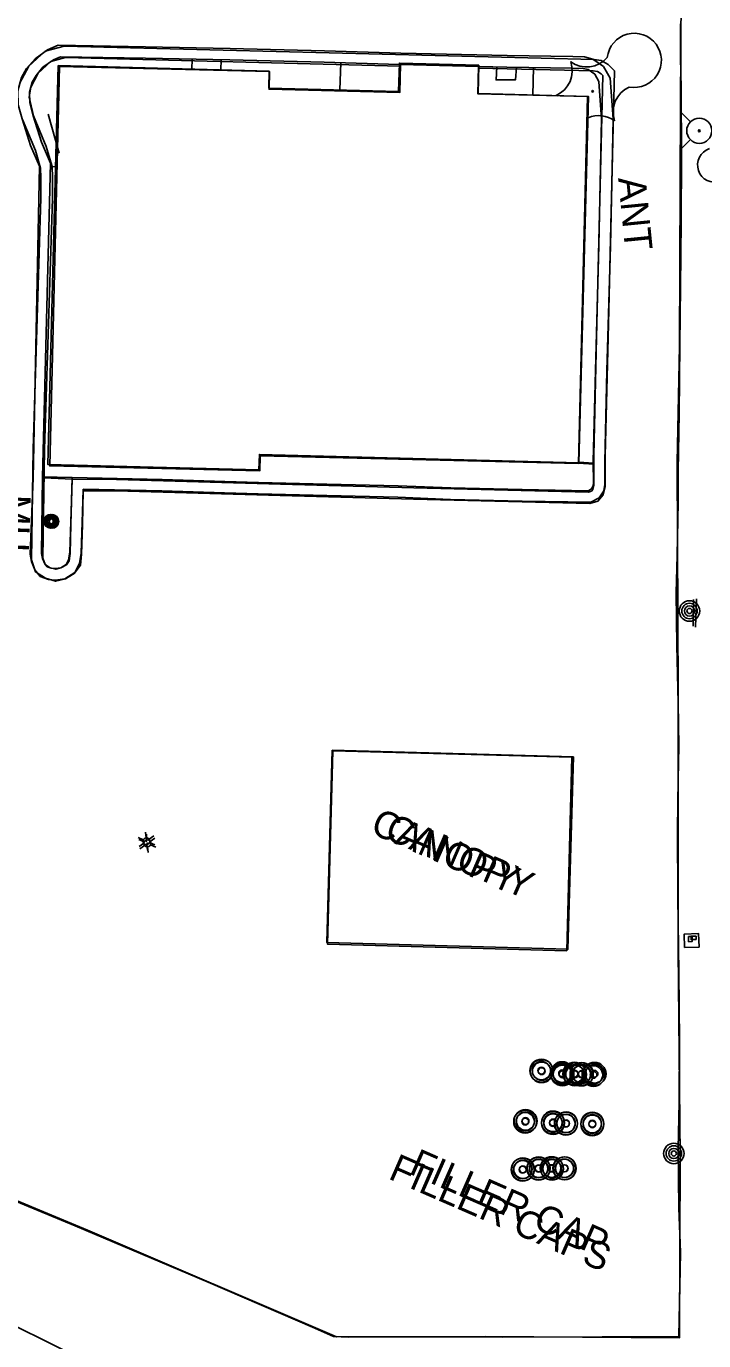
# Model space of a CAD drawing. Extents: x 588843 to 2552415, y 180129 to 269402.
# Drawn here: x 593615.7 to 593763.3, y 185762.9 to 186049.3 of the extents above; entities that cross this region are included whole.
import ezdxf

# ---------------------------------------------------------------- set-up
doc = ezdxf.new("R2010")
doc.units = 0
for name, color, linetype in [('Default', 7, 'Continuous'), ('E_AREA', 7, 'Continuous'), ('E_BLD', 7, 'Continuous'), ('E_BLD_HvyDash', 7, 'Continuous'), ('E_BLD_Text', 7, 'Continuous'), ('E_BLD_Vacuum', 7, 'Continuous'), ('E_DWY', 7, 'Continuous'), ('E_LAND_TreeLine_P', 7, 'Continuous'), ('E_LAND_Vegetation', 7, 'Continuous'), ('E_LTG', 7, 'Continuous'), ('E_MISCPROP', 7, 'Continuous'), ('E_MISCPROP_Text', 7, 'Continuous'), ('E_PATH_Sidewalk', 7, 'Continuous'), ('E_SGN', 7, 'Continuous'), ('E_UTL_MH', 7, 'Continuous'), ('E_UTL_MH_Text', 7, 'Continuous'), ('E_UTL_WHydrant', 7, 'Continuous'), ('E_WTR_P', 7, 'Continuous')]:
    doc.layers.add(name, color=color, linetype=linetype)

# ---------------------------------------------------------------- blocks, each defined once
blk = doc.blocks.new('POLE')
at = {"layer": 'Default'}
for radius in [4.46, 3.35, 2.23, 1.12]:
    blk.add_circle((0, 0), radius, dxfattribs=at)
blk = doc.blocks.new('FILO')
at = {"layer": 'E_MISCPROP'}
for radius in [5, 4, 1.5]:
    blk.add_circle((0, 0), radius, dxfattribs=at)
blk = doc.blocks.new('FILT')
at = {"layer": 'E_MISCPROP_Text'}
blk.add_text('FILLER CAPS', height=12, dxfattribs=at).set_placement((12, -4))
blk = doc.blocks.new('CANOPY')
at = {"layer": 'E_BLD_Text'}
blk.add_text('CANOPY', height=12, dxfattribs=at).set_placement((-32.52, -6))
blk = doc.blocks.new('LPOL')
at = {"layer": 'Default'}
for p, q in [((-4, 0), (-1.5, 0)), ((-0.75, 1.3), (-2, 3.46)), ((0.75, 1.3), (2, 3.46)), ((1.5, 0), (4, 0)), ((-2, -3.46), (-0.75, -1.3)), ((2, -3.46), (0.75, -1.3))]:
    blk.add_line(p, q, dxfattribs=at)
for radius in [1.5, 1.5, 1.5, 0.125]:
    blk.add_circle((0, 0), radius, dxfattribs=at)
blk = doc.blocks.new('MHO')
at = {"layer": 'Default'}
for centre, radius in [((0.08, -0.12), 3), ((0.08, -0.12), 2.43), ((0.07, -0.15), 1.94), ((0.02, -0.16), 1.21)]:
    blk.add_circle(centre, radius, dxfattribs=at)
blk = doc.blocks.new('VACO')
at = {"layer": 'E_BLD_Vacuum'}
blk.add_lwpolyline([(0, 1.5), (0, 0), (2.2, 0), (2.2, 1.5), (0, 1.5)], close=True, dxfattribs=at)
blk = doc.blocks.new('HYD')
at = {"layer": 'Default'}
for p, q in [((-3.84, 3.84), (-8.32, 8.32)), ((3.84, 3.84), (8.32, 8.32))]:
    blk.add_line(p, q, dxfattribs=at)
for radius in [5.48, 0.42]:
    blk.add_circle((0, 0), radius, dxfattribs=at)
blk = doc.blocks.new('U277')
at = {"layer": 'E_LAND_Vegetation'}
blk.add_circle((-0.01, 0.01), 0.167, dxfattribs=at)
for centre, radius, start, end in [((9.05, 6.74), 5.91, 259.4341, 173.758), ((-10.36, 4.49), 5.9, 293.7182, 19.4831), ((-1.31, 11.21), 5.9, 233.7182, 319.4831), ((10.33, -4.47), 5.9, 113.7182, 199.4831), ((-9.01, -6.69), 5.9, 75.8399, 79.4785), ((1.28, -11.19), 5.9, 53.7182, 112.948)]:
    blk.add_arc(centre, radius, start, end, dxfattribs=at)
blk = doc.blocks.new('FILO_1')
at = {"layer": 'E_MISCPROP'}
for radius in [16.4, 13.1, 4.92]:
    blk.add_circle((0, 0), radius, dxfattribs=at)
blk = doc.blocks.new('FILT_6')
at = {"layer": 'E_MISCPROP_Text'}
blk.add_text('FILLER CAP', height=39.37, dxfattribs=at).set_placement((32.8, -19.7))
blk = doc.blocks.new('MHO_3')
at = {"layer": 'E_UTL_MH'}
for centre, radius in [((0.3, -0.4), 9.84), ((0.3, -0.4), 7.98), ((0.2, -0.5), 6.35), ((0.1, -0.5), 3.97)]:
    blk.add_circle(centre, radius, dxfattribs=at)
blk = doc.blocks.new('MHT_3')
at = {"layer": 'E_UTL_MH_Text'}
blk.add_text('MH', height=39.37, dxfattribs=at).set_placement((-32.2, -19.7))
blk = doc.blocks.new('VACO_1')
at = {"layer": 'E_BLD_Vacuum'}
blk.add_lwpolyline([(0, 4.9), (0, 0), (7.2, 0), (7.2, 4.9)], close=True, dxfattribs=at)
blk = doc.blocks.new('ANT_1_1')
at = {"layer": 'E_MISCPROP_Text'}
blk.add_text('ANT', height=39.37, dxfattribs=at).set_placement((-50.5, -19.7))
blk = doc.blocks.new('LPOL_4')
at = {"layer": 'E_LTG'}
for p, q in [((-13.1, 0), (-4.9, 0)), ((-2.5, 4.3), (-6.6, 11.4)), ((2.5, 4.3), (6.6, 11.4)), ((4.9, 0), (13.1, 0)), ((-6.6, -11.4), (-2.5, -4.3)), ((6.6, -11.4), (2.5, -4.3))]:
    blk.add_line(p, q, dxfattribs=at)
for radius in [4.92, 4.92, 4.92, 0.41]:
    blk.add_circle((0, 0), radius, dxfattribs=at)
blk = doc.blocks.new('CANOPY_1')
at = {"layer": 'E_BLD_Text'}
blk.add_text('CANOPY', height=39.37, dxfattribs=at).set_placement((-106.7, -19.7))

msp = doc.modelspace()

# ---------------------------------------------------------------- linework, layer by layer
at = {"layer": 'E_AREA'}
msp.add_lwpolyline([(593759.13, 185848.56), (593762.29, 185848.68), (593762.17, 185851.6), (593759.02, 185851.48)], close=True, dxfattribs=at)
at = {"layer": 'E_BLD'}
for points in [[(593736.12, 185954.19), (593666.51, 185956.02), (593666.42, 185952.62), (593620.42, 185953.83), (593622.7, 186040.7), (593668.64, 186039.49), (593668.54, 186035.8), (593696.84, 186035.06), (593697, 186041.25), (593714.31, 186040.8), (593714.14, 186034.6), (593738.22, 186033.97), (593736.12, 185954.19)], [(593736.01, 185954.03), (593737.95, 186033.97), (593714.12, 186034.54), (593714.26, 186040.54), (593697.25, 186040.95), (593697.11, 186034.87), (593668.64, 186035.56), (593668.73, 186039.4), (593622.96, 186040.51), (593620.85, 185953.5), (593666.59, 185952.39), (593666.67, 185955.71)]]:
    msp.add_lwpolyline(points, close=True, dxfattribs=at)
at = {"layer": 'E_BLD_HvyDash'}
for points in [[(593682.38, 185891.6), (593734.91, 185890.11), (593733.71, 185848.19), (593681.19, 185849.69), (593682.38, 185891.6)], [(593682.51, 185891.43), (593734.59, 185890.03), (593733.46, 185847.89), (593681.38, 185849.29)]]:
    msp.add_lwpolyline(points, close=True, dxfattribs=at)
at = {"layer": 'E_DWY'}
for points in [[(593758.5, 186081.05), (593758.2, 186032.26), (593758.01, 185979.59), (593757.53, 185954.3)], [(593758.23, 186049.82), (593758.23, 186042.56), (593758.35, 186035.73), (593758.43, 186020.91), (593758.35, 186006.67), (593758.26, 185992.42), (593758.1, 185979.92), (593757.96, 185964.93), (593757.7, 185952.37), (593757.71, 185945.57), (593757.52, 185933.96), (593757.27, 185925.85), (593757.41, 185914.35), (593757.75, 185901.87), (593757.87, 185892.43), (593757.69, 185885.27), (593757.56, 185874.31), (593757.66, 185859.55), (593757.85, 185843.12), (593758.05, 185828.29), (593757.95, 185814.85), (593757.75, 185804.75), (593757.9, 185791.9), (593758.22, 185782.16), (593757.86, 185763.84), (593741.17, 185763.76), (593719.5, 185763.69), (593701, 185763.73), (593689, 185763.74), (593685.97, 185763.71), (593682.69, 185763.84), (593678.56, 185765.64), (593655.36, 185775.64), (593626.39, 185787.96), (593604.22, 185797.06)], [(593741.73, 185954.41), (593742.21, 185974.22), (593742.96, 186001.42), (593743.33, 186018.43), (593743.56, 186029.13), (593742.9, 186037.98), (593741.44, 186040.54), (593739.16, 186042.14), (593737.35, 186042.61), (593734.78, 186042.66), (593720.49, 186042.89), (593697.3, 186043.44), (593680.68, 186043.92), (593660.13, 186044.43), (593641.74, 186044.83), (593622.72, 186045.15), (593620.4, 186044.13), (593617.68, 186042.21), (593615.83, 186040.04), (593614.67, 186038.08), (593613.91, 186035.2), (593614.01, 186032.18), (593614.88, 186029.08), (593616.64, 186023.32)], [(593635.31, 185948.05), (593671.02, 185947.05), (593700.08, 185946.25), (593738.5, 185945.3), (593740.23, 185945.8), (593741.42, 185947.18), (593741.85, 185948.92), (593741.84, 185955.71), (593742.47, 185981.42), (593743.84, 186039.59), (593742.47, 186040.96), (593740.95, 186041.79), (593739.43, 186042.03), (593623.97, 186044.96), (593619.84, 186043.84), (593616.31, 186040.59), (593614.3, 186036.82)], [(593697.25, 186040.6), (593624.27, 186042.45), (593621.08, 186041.58), (593618.31, 186039.04), (593616.71, 186036.03), (593616.41, 186033.85), (593617.34, 186029.76), (593620.11, 186023.07), (593621.36, 186018.76), (593621.44, 186016.34), (593621.44, 186011.77), (593619.72, 185957.12), (593619.37, 185933.43), (593619.84, 185932.03), (593620.97, 185931.32), (593622.17, 185930.97), (593623.3, 185931.26), (593624.47, 185931.93), (593625.11, 185932.83), (593625.28, 185934.42), (593625.46, 185940.7)], [(593696.99, 186040.94), (593680.61, 186041.42), (593660.07, 186041.93), (593641.7, 186042.33), (593623.22, 186042.65), (593621.64, 186041.95), (593619.38, 186040.35), (593617.87, 186038.58), (593617, 186037.11), (593616.43, 186034.92), (593616.5, 186032.56), (593617.28, 186029.79), (593619.03, 186024.05)], [(593635.38, 185950.55), (593671.09, 185949.55), (593700.15, 185948.74), (593738.18, 185947.81), (593738.82, 185948), (593739.14, 185948.36), (593739.35, 185949.22), (593739.34, 185955.73), (593739.97, 185981.48), (593741.31, 186038.58), (593740.96, 186038.94), (593740.13, 186039.39), (593739.2, 186039.54), (593714.25, 186040.17)], [(593739.23, 185954.47), (593739.71, 185974.29), (593740.46, 186001.48), (593740.83, 186018.49), (593741.05, 186029.06), (593740.44, 186037.23), (593739.54, 186038.82), (593738.09, 186039.84), (593737.01, 186040.11), (593734.73, 186040.16), (593720.44, 186040.39), (593714.3, 186040.53)], [(593614.95, 186029), (593617.75, 186022.24), (593618.87, 186018.36), (593618.94, 186016.3), (593618.94, 186011.81), (593617.22, 185957.18), (593616.86, 185933.04), (593617.75, 185930.39), (593619.93, 185929.02), (593622.13, 185928.38), (593624.26, 185928.93), (593626.18, 185930.03), (593627.52, 185931.91), (593627.78, 185934.24), (593627.96, 185940.63)], [(593616.64, 186023.32), (593618.6, 186018.82), (593617.23, 185950.83)], [(593619.3, 185951.03), (593620.99, 186019.44), (593619.03, 186024.05)], [(593561.3, 185898.37), (593561.59, 185836.43), (593592.09, 185836.3), (593585.32, 185824.31), (593579.2, 185807.78), (593629.08, 185786.97), (593683.34, 185763.77), (593715.78, 185763.83), (593758.03, 185763.57), (593758.13, 185803.19), (593757.72, 185847.98), (593757.71, 185903.71), (593757.53, 185954.3)], [(593741.73, 185954.41), (593741.76, 185949.45), (593741.53, 185948.09), (593740.5, 185946.53), (593738.72, 185945.58), (593723.73, 185945.83), (593708.12, 185946.2), (593696.65, 185946.69), (593681.17, 185947.03), (593666.27, 185947.41), (593658.9, 185947.63), (593645.28, 185948.04), (593628.17, 185948.41), (593627.99, 185943.51), (593627.7, 185934.5), (593627.35, 185932.23), (593626.35, 185930.27), (593624.11, 185928.9), (593622.13, 185928.6), (593620.58, 185928.76), (593618.8, 185929.39), (593617.59, 185930.88), (593616.85, 185932.64), (593616.59, 185934.28), (593617.23, 185950.83)], [(593739.23, 185954.47), (593739.27, 185949.69), (593739.15, 185949.03), (593738.76, 185948.43), (593738.12, 185948.09), (593723.78, 185948.33), (593708.2, 185948.7), (593696.73, 185949.19), (593681.23, 185949.53), (593666.34, 185949.91), (593658.97, 185950.13), (593645.35, 185950.54), (593625.77, 185950.96), (593625.49, 185943.59), (593625.21, 185934.73), (593624.94, 185933.01), (593624.44, 185932.03), (593623.24, 185931.3), (593622.07, 185931.12), (593621.13, 185931.21), (593620.3, 185931.51), (593619.76, 185932.18), (593619.27, 185933.33), (593619.09, 185934.45), (593619.3, 185951.03)], [(593625.46, 185940.7), (593625.73, 185950.61), (593635.38, 185950.55)], [(593627.96, 185940.63), (593628.16, 185948.09), (593635.37, 185948.05)]]:
    msp.add_lwpolyline(points, dxfattribs=at)
at = {"layer": 'E_LAND_TreeLine_P'}
msp.add_arc((593765.71, 186019.05), 3.76, 108.4829, 288.4829, dxfattribs=at)
at = {"layer": 'E_PATH_Sidewalk'}
for points in [[(593651.86, 186042.11), (593651.82, 186039.93)], [(593658.18, 186041.97), (593658.12, 186039.77)], [(593684.23, 186041.31), (593684.02, 186035.4)], [(593718.2, 186040.44), (593718.05, 186037.59), (593722.31, 186037.61), (593722.51, 186040.36)], [(593726.25, 186040.3), (593726.06, 186034.29)], [(593621.36, 186018.75), (593622.43, 186018.63)], [(593739.34, 185953.86), (593736.01, 185954.07)], [(593739.23, 185954.1), (593736.13, 185954.3)], [(593625.77, 185950.96), (593619.3, 185951.15)], [(593625.73, 185950.61), (593619.63, 185950.91)]]:
    msp.add_lwpolyline(points, dxfattribs=at)
at = {"layer": 'E_SGN'}
for p, q in [((593620.48, 186030.13), (593622.94, 186021.64)), ((593761.75, 185924.53), (593761.5, 185918.39))]:
    msp.add_line(p, q, dxfattribs=at)
msp.add_lwpolyline([(593761.04, 185924.36), (593761.01, 185918.61)], dxfattribs=at)
at = {"layer": 'E_WTR_P'}
msp.add_lwpolyline([(593609.19, 185767.74), (593612.06, 185766.71), (593631.41, 185757.17), (593635.93, 185754.95)], dxfattribs=at)

# ---------------------------------------------------------------- block references
at = {"layer": 'E_BLD_Text'}
for name, p, xscale, yscale, rotation in [('CANOPY', (593706.52, 185869.88), 0.49999999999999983, 0.49999999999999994, -23.52992746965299), ('CANOPY_1', (593709.59, 185868.76), 0.1524003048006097, 0.1524003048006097, -23.3958839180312)]:
    msp.add_blockref(name, p, dxfattribs=dict(at, xscale=xscale, yscale=yscale, rotation=rotation))
at = {"layer": 'E_BLD_Vacuum'}
for name, p, xscale, yscale, rotation in [('VACO', (593759.99, 185850.95), 0.4999999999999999, 0.49999999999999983, -89.47457921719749), ('VACO_1', (593761.64, 185851.05), 0.1524003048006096, 0.15240030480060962, 178.95888481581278)]:
    msp.add_blockref(name, p, dxfattribs=dict(at, xscale=xscale, yscale=yscale, rotation=rotation))
at = {"layer": 'E_LAND_Vegetation'}
msp.add_blockref('U277', (593739.12, 186035.11), dxfattribs=at)
at = {"layer": 'E_LTG'}
for name, p, xscale, yscale, rotation in [('LPOL', (593641.92, 185871.74), 0.49999999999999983, 0.49999999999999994, -23.52992746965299), ('LPOL_4', (593642.11, 185871.26), 0.1524003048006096, 0.15240030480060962, -84.36014555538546)]:
    msp.add_blockref(name, p, dxfattribs=dict(at, xscale=xscale, yscale=yscale, rotation=rotation))
at = {"layer": 'E_MISCPROP'}
for name, p, xscale, yscale, rotation in [('POLE', (593760.19, 185921.89), 0.4999999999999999, 0.4999999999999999, -57.756605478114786), ('FILO', (593727.94, 185821.75), 0.4999999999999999, 0.4999999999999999, -57.756605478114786), ('FILO_1', (593727.99, 185821.64), 0.15240030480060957, 0.1524003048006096, -97.42674805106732), ('FILO', (593732.45, 185821.2), 0.4999999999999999, 0.4999999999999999, -57.756605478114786), ('FILO', (593735.13, 185821.09), 0.4999999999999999, 0.4999999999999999, -57.756605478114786), ('FILO', (593736.74, 185821.03), 0.4999999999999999, 0.4999999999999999, -57.756605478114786), ('FILO', (593739.51, 185821.06), 0.4999999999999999, 0.4999999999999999, -57.756605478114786), ('FILO_1', (593732.52, 185820.93), 0.15240030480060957, 0.1524003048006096, -97.42674805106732), ('FILO_1', (593735.25, 185820.93), 0.15240030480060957, 0.1524003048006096, -97.42674805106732), ('FILO_1', (593736.67, 185820.92), 0.15240030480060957, 0.1524003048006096, -97.42674805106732), ('FILO_1', (593739.29, 185820.83), 0.15240030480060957, 0.1524003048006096, -97.42674805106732), ('FILO', (593724.48, 185810.78), 0.4999999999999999, 0.4999999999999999, -57.756605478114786), ('FILO_1', (593724.41, 185810.65), 0.15240030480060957, 0.1524003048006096, -97.42674805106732), ('FILO', (593730.45, 185810.46), 0.4999999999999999, 0.4999999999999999, -57.756605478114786), ('FILO_1', (593730.48, 185810.33), 0.15240030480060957, 0.1524003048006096, -97.42674805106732), ('FILO', (593733.31, 185810.26), 0.4999999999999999, 0.4999999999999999, -57.756605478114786), ('FILO_1', (593733.27, 185810.22), 0.15240030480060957, 0.1524003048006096, -97.42674805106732), ('FILO', (593739.03, 185810.2), 0.4999999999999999, 0.4999999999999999, -57.756605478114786), ('FILO_1', (593739.02, 185810.08), 0.15240030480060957, 0.1524003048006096, -97.42674805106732), ('POLE', (593756.78, 185803.71), 0.4999999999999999, 0.4999999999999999, -57.756605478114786), ('FILO', (593727.36, 185800.48), 0.4999999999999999, 0.4999999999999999, -57.756605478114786), ('FILO', (593730.17, 185800.51), 0.4999999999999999, 0.4999999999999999, -57.756605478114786), ('FILO', (593732.94, 185800.48), 0.4999999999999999, 0.4999999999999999, -57.756605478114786), ('FILO', (593723.92, 185800.26), 0.4999999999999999, 0.4999999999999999, -57.756605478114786), ('FILO_1', (593723.85, 185800.18), 0.15240030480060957, 0.1524003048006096, -97.42674805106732), ('FILO_1', (593727.32, 185800.41), 0.15240030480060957, 0.1524003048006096, -97.42674805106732), ('FILO_1', (593730.25, 185800.39), 0.15240030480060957, 0.1524003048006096, -97.42674805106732), ('FILO_1', (593733.01, 185800.46), 0.15240030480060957, 0.1524003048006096, -97.42674805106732)]:
    msp.add_blockref(name, p, dxfattribs=dict(at, xscale=xscale, yscale=yscale, rotation=rotation))
at = {"layer": 'E_MISCPROP_Text'}
for name, p, xscale, yscale, rotation in [('ANT_1_1', (593748.37, 186008.84), 0.1524003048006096, 0.15240030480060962, -84.36014555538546), ('FILT_6', (593695.48, 185804.16), 0.15240030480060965, 0.15240030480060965, -23.65617054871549), ('FILT', (593689.67, 185802.53), 0.49999999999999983, 0.49999999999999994, -23.52992746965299)]:
    msp.add_blockref(name, p, dxfattribs=dict(at, xscale=xscale, yscale=yscale, rotation=rotation))
at = {"layer": 'E_UTL_MH'}
for name, p, xscale, yscale, rotation in [('MHO', (593621.05, 185941.5), 0.49999999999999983, 0.49999999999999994, -23.52992746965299), ('MHO_3', (593621.27, 185941.37), 0.15240030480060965, 0.15240030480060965, 87.97121561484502)]:
    msp.add_blockref(name, p, dxfattribs=dict(at, xscale=xscale, yscale=yscale, rotation=rotation))
at = {"layer": 'E_UTL_MH_Text', "xscale": 0.1524003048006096, "yscale": 0.1524003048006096, "rotation": -92.028784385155}
msp.add_blockref('MHT_3', (593613.59, 185942.33), dxfattribs=at)
at = {"layer": 'E_UTL_WHydrant', "xscale": 0.49999999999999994, "yscale": 0.5, "rotation": 89.89282070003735}
msp.add_blockref('HYD', (593762.33, 186026.51), dxfattribs=at)

doc.saveas('drawing.dxf')
